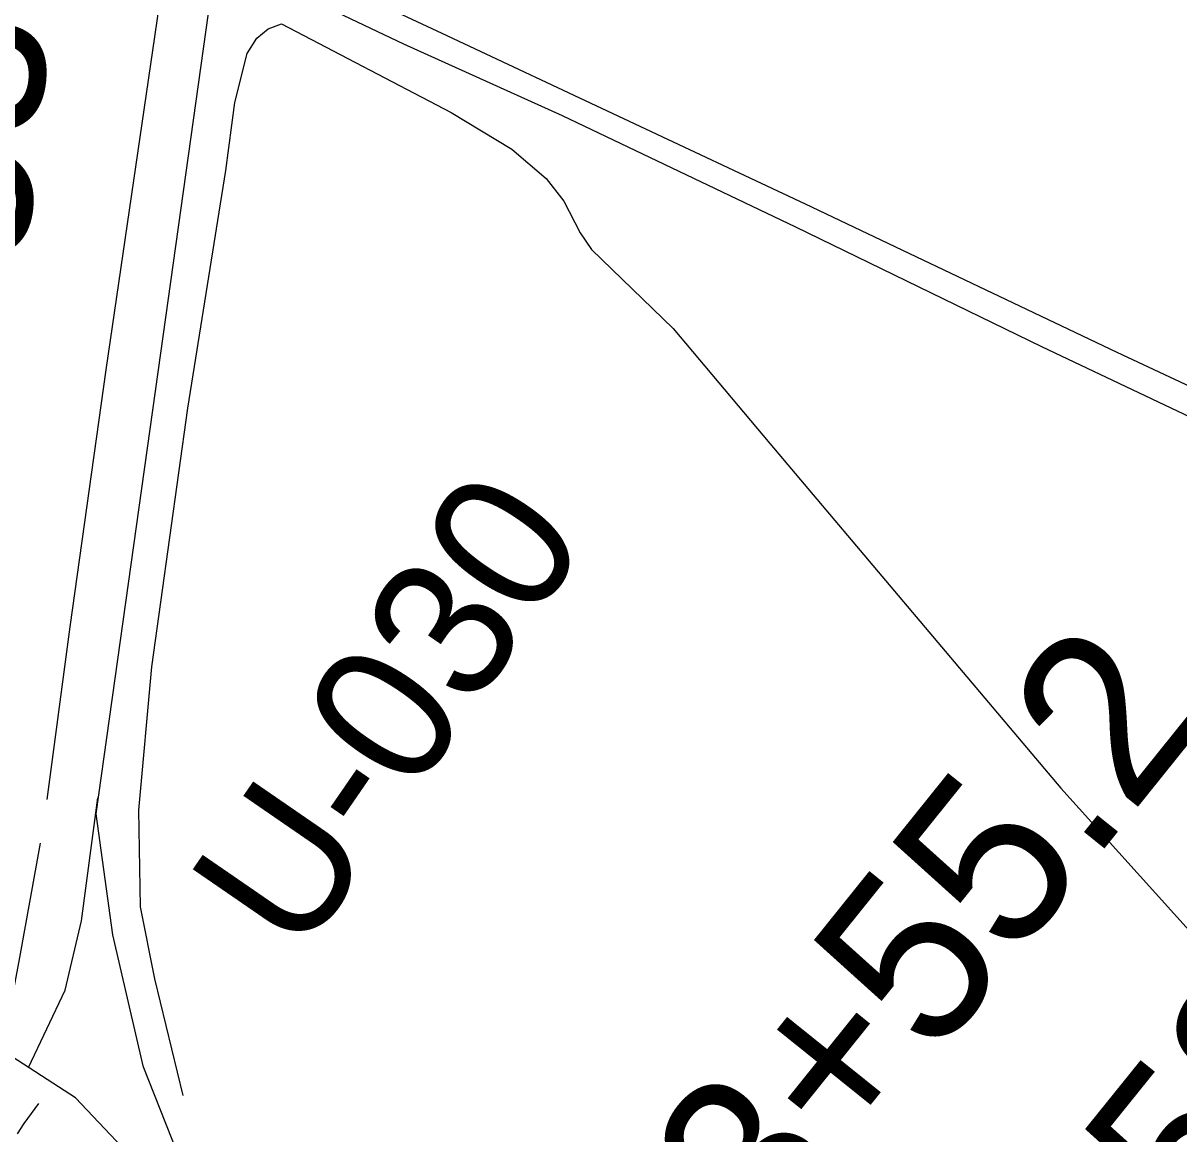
# Model space of a CAD drawing. Extents: x 3392644 to 3430565, y 576657 to 602123.
# Drawn here: x 3410055 to 3410739, y 595579 to 596236 of the extents above; entities that cross this region are included whole.
import ezdxf

# ---------------------------------------------------------------- set-up
doc = ezdxf.new("R2010")
doc.units = 0
for name, color, linetype in [('V-RAIL-TRAK', 7, 'Continuous'), ('V-RIVR-RANG-IDEN', 7, 'Continuous'), ('V-ROAD-CNTR', 7, 'Continuous'), ('V-SURV-IDEN', 7, 'Continuous'), ('V-TOPO-SHOR', 7, 'Continuous')]:
    doc.layers.add(name, color=color, linetype=linetype)

msp = doc.modelspace()

# ---------------------------------------------------------------- linework, layer by layer
at = {"layer": 'V-RAIL-TRAK'}
for points in [[(3410848.49, 595972.82), (3410702.54, 596041.37), (3410518.1, 596128.95), (3410303.2, 596230), (3410168.48, 596293), (3409982.48, 596373.37), (3409796.08, 596453.35), (3409614.5, 596528.54), (3409424.49, 596609.69), (3409245.3, 596686.09), (3409038.46, 596773.97), (3408820.79, 596867.01), (3408623.57, 596950.53), (3408398.69, 597045.53), (3408194.65, 597132.22), (3407992.22, 597217.72), (3407946.08, 597235.8), (3407899.84, 597253.62), (3407853.5, 597271.19), (3407807.06, 597288.49), (3407781.27, 597297.26), (3407755.4, 597305.82), (3407729.48, 597314.19), (3407703.49, 597322.37)], [(3409614.5, 596528.54), (3409694.71, 596486.49), (3409710.91, 596477.83), (3409727.21, 596469.36), (3409743.61, 596461.07), (3409760.1, 596452.97), (3409776.68, 596445.05), (3409793.35, 596437.33), (3409847.01, 596414.64), (3409900.73, 596392.08), (3409954.49, 596369.65), (3410083.57, 596314.22), (3410166.96, 596277.79), (3410280.43, 596223.9), (3410374.24, 596181.51), (3410512.16, 596115.72), (3410657.72, 596044.77), (3410826.12, 595965.12)]]:
    msp.add_lwpolyline(points, dxfattribs=at)
at = {"layer": 'V-ROAD-CNTR'}
for points in [[(3410743.06, 600282.71), (3410686.99, 599895.07), (3410587.33, 599161.56), (3410494.59, 598521.72), (3410399.44, 597877.19), (3410269.52, 596988.21), (3410200.55, 596496.71), (3410136.69, 596040.83), (3410098.36, 595768.53), (3410108.23, 595696.92), (3410126.18, 595619.4), (3410153.51, 595550.73), (3410178.23, 595498.41), (3410209.53, 595450.35), (3410250.5, 595395.36), (3410296.6, 595343.77), (3410345.65, 595296.53), (3410455.79, 595193.3), (3410543.41, 595114.71), (3410636.58, 595032.28), (3410725.5, 594956.42), (3410793.33, 594904.45)], [(3410172.45, 595510.64), (3410170.24, 595509.6), (3410131.12, 595553.32), (3410086.34, 595600.5), (3410042.2, 595629.18), (3409974.39, 595667.49), (3409845.04, 595757.63), (3409737.74, 595824.46), (3409631.96, 595887.64), (3409539.95, 595951.23), (3409449.05, 595999.86), (3409360.74, 596049.05), (3409285.77, 596081.07), (3409176.94, 596126.22), (3409065.62, 596174.7), (3408920.19, 596235.04), (3408814.31, 596272.77), (3408677.82, 596324.13)], [(3410058.57, 595618.54), (3410080.2, 595664.24), (3410089.93, 595705.21), (3410099.69, 595777.98)], [(3410064.59, 595597.21), (3410060.17, 595591.34), (3410055.92, 595585.35), (3410051.84, 595579.24)]]:
    msp.add_lwpolyline(points, dxfattribs=at)
at = {"layer": 'V-TOPO-SHOR'}
for points in [[(3410069.57, 595777.05), (3410083.23, 595879.1), (3410104.5, 596031), (3410138.36, 596263.37)], [(3410150, 595601.86), (3410133.27, 595670.98), (3410124.87, 595713.56), (3410123.82, 595770.63), (3410131.65, 595855.51), (3410152.85, 596008.47), (3410175.28, 596148.93), (3410180.57, 596189.22), (3410187.86, 596218.19), (3410193.69, 596227.2), (3410200.31, 596232.71), (3410208.3, 596235.63)], [(3410208.3, 596235.63), (3410308.64, 596183.25), (3410344.49, 596161.57), (3410364.83, 596144.18), (3410375.22, 596130.72), (3410384.84, 596112.09), (3410391.64, 596102.19), (3410439.91, 596055.54), (3410497.02, 595987.47), (3410583.69, 595884.98), (3410669.16, 595783.68), (3410759.39, 595683.59), (3410872.31, 595572.48), (3410874.19, 595570.46), (3410976.9, 595459.74), (3411013.15, 595418.01)], [(3410047.77, 595653), (3410053.52, 595683.62), (3410065.76, 595751.15)]]:
    msp.add_lwpolyline(points, dxfattribs=at)

# ---------------------------------------------------------------- texts
at = {"layer": 'V-RIVR-RANG-IDEN'}
msp.add_text('U-030', height=83, rotation=55.45474, dxfattribs=at).set_placement((3410219.27, 595681.6))
at = {"layer": 'V-SURV-IDEN'}
for s, rotation, p in [('2980+53.9', 84.2185, (3410018.59, 595717.07)), ('2983+55.2', 51.21009, (3410358.85, 595329.84)), ('2986+58.8', 51.11836, (3410518.63, 595218.32)), ('2992+09.5', 64.1821, (3410814.63, 595086.28))]:
    msp.add_text(s, height=100, rotation=rotation, dxfattribs=at).set_placement(p)

doc.saveas('drawing.dxf')
